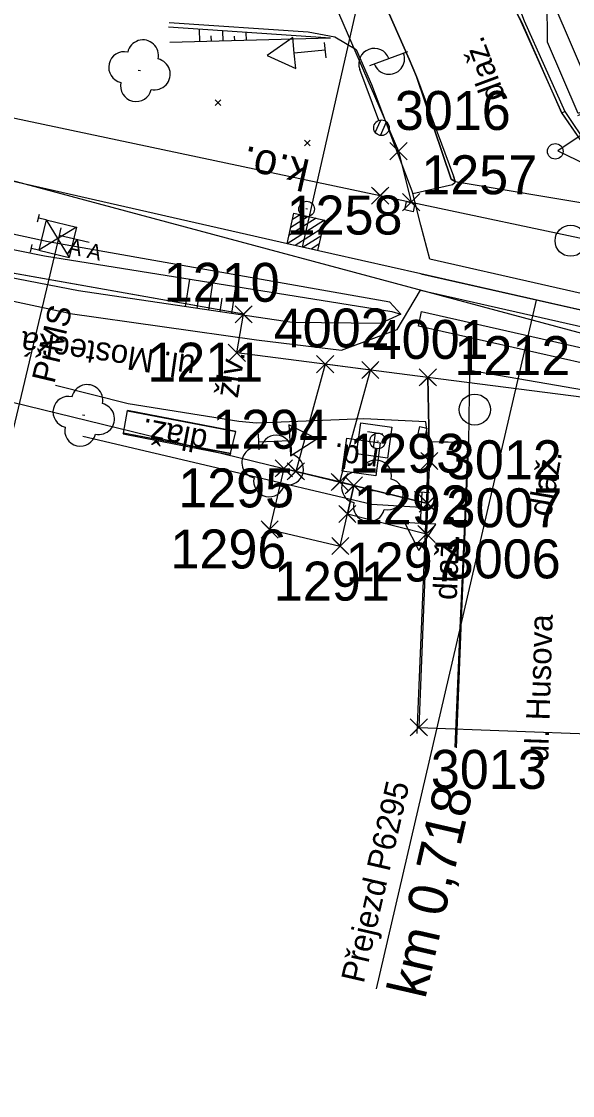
# Model space of a CAD drawing. Extents: x -738085 to -734426, y -1122197 to -1119748.
# Drawn here: x -734725.8 to -734690.4, y -1120253.9 to -1120185 of the extents above; entities that cross this region are included whole.
import ezdxf

# ---------------------------------------------------------------- set-up
doc = ezdxf.new("R2010")
doc.units = 0
for name, color, linetype in [('Dočasný zábor - do 1 roku', 7, 'Continuous'), ('SŽDC', 7, 'Continuous'), ('VBř', 7, 'Continuous'), ('Vrstva 1', 7, 'Continuous'), ('Vrstva 12', 7, 'Continuous'), ('Vrstva 16', 7, 'Continuous'), ('Vrstva 17', 7, 'Continuous'), ('Vrstva 23', 7, 'Continuous'), ('Vrstva 25', 7, 'Continuous'), ('Vrstva 27', 7, 'Continuous'), ('Vrstva 3', 7, 'Continuous'), ('Vrstva 33', 7, 'Continuous'), ('Vrstva 4', 7, 'Continuous'), ('Vrstva 43', 7, 'Continuous'), ('Vrstva 47', 7, 'Continuous'), ('Vrstva 48', 7, 'Continuous'), ('Vrstva 49', 7, 'Continuous'), ('Vrstva 50', 7, 'Continuous'), ('Vrstva 51', 7, 'Continuous'), ('Vrstva 6', 7, 'Continuous'), ('Vrstva 60', 7, 'Continuous'), ('Vrstva 63', 7, 'Continuous'), ('Vrstva 7', 7, 'Continuous')]:
    doc.layers.add(name, color=color, linetype=linetype)

msp = doc.modelspace()

# ---------------------------------------------------------------- linework, layer by layer
at = {"layer": 'Dočasný zábor - do 1 roku'}
for p, q in [((-734688.3, -1120191.56), (-734697.213, -1120170.677)), ((-734709.047, -1120176.015), (-734701.56, -1120193.32)), ((-734701.56, -1120193.32), (-734700.75, -1120196.59)), ((-734700.75, -1120196.59), (-734684.7, -1120199.99)), ((-734750.399, -1120203.56), (-734708.92, -1120213.68)), ((-734699.68, -1120207.84), (-734711.94, -1120206.26)), ((-734681.74, -1120210.16), (-734699.68, -1120207.84)), ((-734708.92, -1120213.68), (-734704.43, -1120214.77)), ((-734704.43, -1120214.77), (-734704.839, -1120216.6)), ((-734699.69, -1120215.93), (-734704.43, -1120214.77)), ((-734704.43, -1120214.77), (-734699.69, -1120215.93)), ((-734699.767, -1120217.883), (-734699.69, -1120215.93)), ((-734704.839, -1120216.6), (-734699.767, -1120217.883)), ((-734700.26, -1120230.299), (-734685.32, -1120230.86))]:
    msp.add_line(p, q, dxfattribs=at)
for points in [[(-734711.94, -1120206.26), (-734711.5, -1120203.79), (-734742.39, -1120198.31)], [(-734699.68, -1120207.84), (-734699.58, -1120213.2), (-734699.69, -1120215.93)], [(-734699.69, -1120215.93), (-734699.58, -1120213.2), (-734699.68, -1120207.84)], [(-734699.69, -1120215.93), (-734699.767, -1120217.883), (-734700.26, -1120230.299)]]:
    msp.add_lwpolyline(points, dxfattribs=at)
at = {"layer": 'SŽDC'}
for p, q in [((-734739.85, -1120188.3), (-734702.734, -1120196.169)), ((-734702.734, -1120196.169), (-734700.75, -1120196.59)), ((-734700.75, -1120196.59), (-734684.7, -1120199.99)), ((-734711.5, -1120203.79), (-734742.39, -1120198.31)), ((-734711.94, -1120206.26), (-734711.5, -1120203.79)), ((-734699.68, -1120207.84), (-734711.94, -1120206.26)), ((-734681.74, -1120210.16), (-734699.68, -1120207.84)), ((-734705.332, -1120214.551), (-734708.151, -1120213.867)), ((-734704.43, -1120214.77), (-734705.332, -1120214.551)), ((-734704.839, -1120216.6), (-734704.43, -1120214.77))]:
    msp.add_line(p, q, dxfattribs=at)
msp.add_lwpolyline([(-734708.151, -1120213.867), (-734708.92, -1120213.68), (-734709.83, -1120217.6), (-734705.3, -1120218.66), (-734704.839, -1120216.6)], dxfattribs=at)
at = {"layer": 'VBř'}
for p, q in [((-734706.267, -1120206.991), (-734708.151, -1120213.867)), ((-734703.363, -1120207.365), (-734706.267, -1120206.991)), ((-734705.332, -1120214.551), (-734703.363, -1120207.365)), ((-734708.151, -1120213.867), (-734705.332, -1120214.551))]:
    msp.add_line(p, q, dxfattribs=at)
at = {"layer": 'Vrstva 1'}
msp.add_lwpolyline([(-734613.421, -1120220.79), (-734634.887, -1120215.956), (-734653.902, -1120211.657), (-734667.211, -1120208.647), (-734679.781, -1120205.8), (-734683.652, -1120204.918), (-734685.399, -1120204.523), (-734700.124, -1120201.196), (-734707.734, -1120199.476), (-734730.994, -1120194.203), (-734759.473, -1120187.753), (-734794.897, -1120179.749), (-734825.419, -1120172.844), (-734846.465, -1120168.091), (-734858.476, -1120165.343)], dxfattribs=at)
msp.add_lwpolyline([(-734613.421, -1120220.79), (-734634.887, -1120215.956), (-734653.902, -1120211.657), (-734667.211, -1120208.647), (-734679.781, -1120205.8), (-734683.652, -1120204.918), (-734685.399, -1120204.523), (-734700.124, -1120201.196), (-734707.734, -1120199.476), (-734730.994, -1120194.203), (-734759.473, -1120187.753), (-734794.897, -1120179.749), (-734825.419, -1120172.844), (-734846.465, -1120168.091), (-734858.476, -1120165.343)], dxfattribs=at)
at = {"layer": 'Vrstva 12'}
for points in [[(-734701.044, -1120196.547), (-734700.507, -1120196.668), (-734700.628, -1120197.205), (-734701.165, -1120197.084), (-734701.044, -1120196.547)], [(-734700.192, -1120210.995), (-734699.753, -1120211.095), (-734699.896, -1120211.729), (-734700.335, -1120211.629), (-734700.192, -1120210.995)]]:
    msp.add_lwpolyline(points, dxfattribs=at)
at = {"layer": 'Vrstva 16'}
for p, q in [((-734692.007, -1120186.315), (-734692.008, -1120186.313)), ((-734712.346, -1120212.732), (-734711.997, -1120211.318))]:
    msp.add_line(p, q, dxfattribs=at)
for points in [[(-734716.277, -1120185.064), (-734707.365, -1120185.654), (-734705.654, -1120185.987), (-734704.28, -1120186.791), (-734703.295, -1120189.048), (-734700.649, -1120196.031), (-734698.09, -1120195.452), (-734697.927, -1120195.313), (-734697.93, -1120195.257), (-734698.174, -1120195.122), (-734700.415, -1120188.521), (-734700.884, -1120187.404), (-734704.979, -1120178.091), (-734705.423, -1120177.081), (-734705.712, -1120176.457)], [(-734693.983, -1120184.429), (-734693.706, -1120184.991), (-734691.09, -1120190.87), (-734689.481, -1120193.204), (-734687.051, -1120194.004), (-734685.594, -1120191.915), (-734685.657, -1120188.975), (-734690.021, -1120190.906), (-734692.007, -1120186.315), (-734692.012, -1120183.607), (-734691.887, -1120180.057), (-734691.681, -1120177.463)], [(-734693.983, -1120184.429), (-734693.673, -1120185.028), (-734691.091, -1120190.868), (-734689.48, -1120193.207), (-734687.051, -1120194.004), (-734685.605, -1120191.915), (-734685.658, -1120188.976), (-734690.023, -1120190.9), (-734692.008, -1120186.313), (-734692.012, -1120183.607)], [(-734693.983, -1120184.429), (-734693.738, -1120184.328), (-734693.487, -1120184.951), (-734690.892, -1120190.781), (-734689.361, -1120193.039), (-734687.053, -1120193.814), (-734685.709, -1120191.874), (-734685.703, -1120189.123), (-734690.085, -1120191.06)], [(-734700.884, -1120187.404), (-734700.409, -1120188.524), (-734698.04, -1120194.915), (-734697.93, -1120195.257)], [(-734700.884, -1120187.404), (-734700.415, -1120188.521), (-734698.174, -1120195.122), (-734697.93, -1120195.257)], [(-734691.09, -1120190.87), (-734691.091, -1120190.868), (-734690.892, -1120190.781)], [(-734719.23, -1120211.469), (-734719.214, -1120211.412), (-734718.953, -1120209.973), (-734718.962, -1120209.978), (-734711.999, -1120211.319), (-734711.997, -1120211.318), (-734718.953, -1120209.973)], [(-734712.367, -1120212.815), (-734712.348, -1120212.735), (-734719.217, -1120211.414), (-734719.23, -1120211.469), (-734712.367, -1120212.815), (-734712.346, -1120212.732), (-734712.348, -1120212.735)], [(-734712.346, -1120212.732), (-734719.214, -1120211.412), (-734719.217, -1120211.414)], [(-734697.924, -1120231.575), (-734697.598, -1120223.925), (-734697.353, -1120218.224), (-734697.09, -1120212.04), (-734699.658, -1120211.973), (-734699.76, -1120215.694), (-734700.09, -1120223.476), (-734700.38, -1120230.689)], [(-734697.09, -1120212.04), (-734697.066, -1120212.022), (-734699.658, -1120211.973)]]:
    msp.add_lwpolyline(points, dxfattribs=at)
at = {"layer": 'Vrstva 17'}
for points in [[(-734721.825, -1120211.608), (-734712.529, -1120213.786), (-734703.263, -1120215.967), (-734700.126, -1120216.164)], [(-734699.76, -1120215.694), (-734700.09, -1120223.476), (-734700.38, -1120230.689)]]:
    msp.add_lwpolyline(points, dxfattribs=at)
at = {"layer": 'Vrstva 23'}
msp.add_lwpolyline([(-734704.883, -1120211.735), (-734702.74, -1120212.037), (-734703.018, -1120214.165), (-734705.183, -1120213.86), (-734704.883, -1120211.735)], dxfattribs=at)
at = {"layer": 'Vrstva 25'}
for p, q in [((-734703.395, -1120187.825), (-734700.958, -1120186.918)), ((-734702.829, -1120191.349), (-734704.051, -1120188.07)), ((-734703.051, -1120192.122), (-734702.685, -1120191.322)), ((-734702.725, -1120192.311), (-734702.327, -1120191.44))]:
    msp.add_line(p, q, dxfattribs=at)
msp.add_circle((-734702.654, -1120191.818), 0.5, dxfattribs=at)
for centre, start, end in [((-734703.114, -1120187.721), 20.43551, 200.43551), ((-734702.172, -1120187.383), 199.73294, 21.13809)]:
    msp.add_arc(centre, 1, start, end, dxfattribs=at)
at = {"layer": 'Vrstva 27'}
for p, q in [((-734707.409, -1120197.046), (-734707.507, -1120197.024)), ((-734702.944, -1120211.907), (-734702.844, -1120211.921))]:
    msp.add_line(p, q, dxfattribs=at)
for centre in [(-734707.458, -1120197.035), (-734702.894, -1120211.914)]:
    msp.add_circle(centre, 0.5, dxfattribs=at)
at = {"layer": 'Vrstva 3'}
for p, q in [((-734701.56, -1120172.241), (-734707.734, -1120199.476)), ((-734706.318, -1120197.746), (-734708.709, -1120199.256)), ((-734706.835, -1120197.629), (-734708.593, -1120198.739)), ((-734707.353, -1120197.512), (-734708.476, -1120198.221)), ((-734707.87, -1120197.395), (-734708.359, -1120197.704)), ((-734706.435, -1120198.263), (-734708.192, -1120199.372)), ((-734706.552, -1120198.781), (-734707.675, -1120199.489)), ((-734706.668, -1120199.297), (-734707.158, -1120199.606))]:
    msp.add_line(p, q, dxfattribs=at)
msp.add_lwpolyline([(-734706.759, -1120199.696), (-734708.709, -1120199.256), (-734708.269, -1120197.305), (-734706.318, -1120197.746)], close=True, dxfattribs=at)
at = {"layer": 'Vrstva 33'}
for p, q in [((-734703.547, -1120211.317), (-734702.557, -1120211.457)), ((-734703.052, -1120211.387), (-734703.192, -1120212.377))]:
    msp.add_line(p, q, dxfattribs=at)
msp.add_lwpolyline([(-734703.973, -1120210.752), (-734701.992, -1120211.031), (-734702.271, -1120213.012), (-734704.252, -1120212.733), (-734703.973, -1120210.752)], dxfattribs=at)
at = {"layer": 'Vrstva 4'}
for p, q in [((-734700.124, -1120201.196), (-734685.399, -1120204.523)), ((-734702.969, -1120247.07), (-734692.703, -1120202.873))]:
    msp.add_line(p, q, dxfattribs=at)
at = {"layer": 'Vrstva 43'}
msp.add_lwpolyline([(-734700.082, -1120203.618), (-734686.405, -1120206.705), (-734686.606, -1120207.634), (-734700.287, -1120204.546), (-734700.082, -1120203.618)], dxfattribs=at)
for centre in [(-734690.514, -1120199.067), (-734696.666, -1120209.906)]:
    msp.add_circle(centre, 1, dxfattribs=at)
at = {"layer": 'Vrstva 47'}
msp.add_circle((-734691.499, -1120193.33), 0.5, dxfattribs=at)
at = {"layer": 'Vrstva 48'}
for p, q in [((-734714.32, -1120186.299), (-734714.342, -1120185.495)), ((-734713.57, -1120186.277), (-734713.58, -1120185.911)), ((-734712.82, -1120186.256), (-734712.839, -1120185.596)), ((-734712.071, -1120186.235), (-734712.079, -1120185.941)), ((-734711.321, -1120186.214), (-734711.335, -1120185.697)), ((-734715.223, -1120203.298), (-734714.961, -1120201.533)), ((-734713.739, -1120203.518), (-734713.48, -1120201.77)), ((-734712.256, -1120203.738), (-734711.999, -1120202.007)), ((-734714.481, -1120203.408), (-734714.351, -1120202.53)), ((-734712.998, -1120203.628), (-734712.869, -1120202.758))]:
    msp.add_line(p, q, dxfattribs=at)
at = {"layer": 'Vrstva 49'}
for p, q in [((-734705.931, -1120186.061), (-734716.331, -1120185.361)), ((-734705.931, -1120186.061), (-734716.236, -1120186.353)), ((-734713.324, -1120190.026), (-734712.97, -1120190.38)), ((-734713.324, -1120190.38), (-734712.97, -1120190.026)), ((-734707.584, -1120192.613), (-734707.23, -1120192.967)), ((-734707.584, -1120192.967), (-734707.23, -1120192.613)), ((-734724.045, -1120199.129), (-734733.426, -1120197.093)), ((-734722.096, -1120202.278), (-734740.174, -1120198.777)), ((-734702.113, -1120203.013), (-734724.045, -1120199.129)), ((-734708.386, -1120204.312), (-734722.096, -1120202.278)), ((-734701.412, -1120203.783), (-734702.113, -1120203.013)), ((-734701.412, -1120203.783), (-734702.727, -1120204.381)), ((-734702.727, -1120204.381), (-734708.386, -1120204.312))]:
    msp.add_line(p, q, dxfattribs=at)
msp.add_lwpolyline([(-735120.532, -1120253.926), (-735071.243, -1120223.862), (-735031.448, -1120200.675), (-735001.393, -1120183.232), (-734979.373, -1120173.864), (-734964.99, -1120169.037), (-734946.766, -1120164.631), (-734926.514, -1120162.421), (-734904.581, -1120162.197), (-734885.597, -1120163.727), (-734860.45, -1120168.24), (-734808.172, -1120179.796), (-734802.311, -1120181.012), (-734795.903, -1120182.781), (-734795.123, -1120182.957), (-734773.644, -1120187.623), (-734748.07, -1120193.222), (-734734.636, -1120197.936), (-734724.281, -1120200.041), (-734701.987, -1120203.61), (-734701.412, -1120203.783)], dxfattribs=at)
at = {"layer": 'Vrstva 50'}
for p, q in [((-734718.125, -1120188.167), (-734718.263, -1120188.135)), ((-734721.701, -1120210.288), (-734721.839, -1120210.256)), ((-734709.58, -1120213.537), (-734709.718, -1120213.505)), ((-734703.176, -1120215.129), (-734703.314, -1120215.097))]:
    msp.add_line(p, q, dxfattribs=at)
for centre, start, end in [((-734717.963, -1120187.18), 347.22704, 167.22704), ((-734719.159, -1120187.934), 77.22704, 257.22704), ((-734717.208, -1120188.376), 257.22704, 77.22704), ((-734718.405, -1120189.131), 167.22704, 347.22704), ((-734721.539, -1120209.301), 347.22704, 167.22704), ((-734722.735, -1120210.055), 77.22704, 257.22704), ((-734720.784, -1120210.497), 257.22704, 77.22704), ((-734721.981, -1120211.252), 167.22704, 347.22704), ((-734709.418, -1120212.55), 347.26409, 167.26409), ((-734710.614, -1120213.305), 77.26409, 257.26409), ((-734708.663, -1120213.746), 257.26409, 77.26409), ((-734703.014, -1120214.142), 347.26409, 167.26409), ((-734709.859, -1120214.501), 167.26409, 347.26409), ((-734704.21, -1120214.897), 77.26409, 257.26409), ((-734702.259, -1120215.338), 257.26409, 77.26409), ((-734703.455, -1120216.093), 167.26409, 347.26409)]:
    msp.add_arc(centre, 1, start, end, dxfattribs=at)
at = {"layer": 'Vrstva 51'}
for p, q in [((-734706.21, -1120187.336), (-734706.304, -1120186.34)), ((-734697.93, -1120195.257), (-734686.949, -1120197.112)), ((-734710.566, -1120211.485), (-734710.514, -1120212.483)), ((-734699.564, -1120215.237), (-734700.562, -1120215.183))]:
    msp.add_line(p, q, dxfattribs=at)
for points in [[(-734698.706, -1120173.764), (-734695.23, -1120181.618), (-734693.983, -1120184.429), (-734693.706, -1120184.991), (-734691.09, -1120190.87), (-734689.481, -1120193.204), (-734687.051, -1120194.004), (-734685.594, -1120191.915), (-734685.657, -1120188.975)], [(-734722.773, -1120203.706), (-734740.506, -1120199.908), (-734767.988, -1120192.898), (-734818.443, -1120181.192), (-734836.451, -1120178.002), (-734844.242, -1120177.158), (-734859.656, -1120177.389)], [(-734692.007, -1120186.315), (-734692.012, -1120183.607), (-734691.887, -1120180.057), (-734691.681, -1120177.463)], [(-734704.979, -1120178.091), (-734700.884, -1120187.404), (-734700.409, -1120188.524), (-734698.04, -1120194.915)], [(-734706.257, -1120186.838), (-734708.248, -1120187.024), (-734708.341, -1120186.028), (-734709.991, -1120187.187), (-734708.155, -1120188.02), (-734708.248, -1120187.024)], [(-734685.657, -1120188.975), (-734690.021, -1120190.906), (-734692.007, -1120186.315)], [(-734687.587, -1120193.039), (-734689.583, -1120193.172), (-734689.649, -1120192.174), (-734691.329, -1120193.288), (-734689.516, -1120194.17), (-734689.583, -1120193.172)], [(-734658.976, -1120205.526), (-734672.503, -1120202.452), (-734681.43, -1120200.503), (-734682.967, -1120200.534), (-734684.561, -1120201.186), (-734685.13, -1120201.924), (-734685.214, -1120203.506), (-734699.559, -1120200.255), (-734700.128, -1120198.059), (-734700.649, -1120196.031), (-734698.09, -1120195.452), (-734697.927, -1120195.313), (-734697.93, -1120195.257), (-734698.04, -1120194.915)], [(-734722.773, -1120203.706), (-734710.677, -1120205.432), (-734705.214, -1120206.089), (-734701.642, -1120204.763), (-734700.144, -1120202.25), (-734685.794, -1120205.483), (-734686.405, -1120206.705), (-734686.606, -1120207.634), (-734685.856, -1120208.767), (-734684.729, -1120209.51), (-734683.999, -1120209.821), (-734673.195, -1120212.261), (-734660.828, -1120215.105)], [(-734684.2, -1120214.744), (-734684.828, -1120214.686), (-734684.729, -1120209.51), (-734696.999, -1120207.395), (-734697.066, -1120212.022)], [(-734697.066, -1120212.022), (-734699.658, -1120211.973), (-734699.803, -1120210.687), (-734703.778, -1120210.487), (-734710.68, -1120210.784), (-734711.811, -1120210.666), (-734718.906, -1120209.535), (-734723.563, -1120208.358)], [(-734710.54, -1120211.984), (-734708.543, -1120211.879), (-734708.49, -1120212.878), (-734706.795, -1120211.787), (-734708.595, -1120210.88), (-734708.543, -1120211.879)], [(-734697.066, -1120212.022), (-734697.324, -1120218.254), (-734697.563, -1120223.915), (-734697.86, -1120231.604)], [(-734700.063, -1120215.21), (-734700.171, -1120217.207), (-734701.169, -1120217.153), (-734700.265, -1120218.955), (-734699.172, -1120217.261), (-734700.171, -1120217.207)]]:
    msp.add_lwpolyline(points, dxfattribs=at)
at = {"layer": 'Vrstva 6'}
for p, q in [((-734723.233, -1120198.247), (-734723.455, -1120199.223)), ((-734723.344, -1120198.735), (-734728.455, -1120220.221)), ((-734721.413, -1120199.173), (-734723.344, -1120198.735))]:
    msp.add_line(p, q, dxfattribs=at)
at = {"layer": 'Vrstva 60'}
for p, q in [((-734701.11, -1120193.77), (-734702.11, -1120192.77)), ((-734701.11, -1120192.87), (-734702.11, -1120193.87)), ((-734702.01, -1120193.77), (-734701.01, -1120192.77)), ((-734702.01, -1120192.87), (-734701.01, -1120193.87)), ((-734701.56, -1120193.32), (-734701.56, -1120193.32)), ((-734702.284, -1120196.619), (-734703.284, -1120195.619)), ((-734702.284, -1120195.719), (-734703.284, -1120196.719)), ((-734703.184, -1120196.619), (-734702.184, -1120195.619)), ((-734703.184, -1120195.719), (-734702.184, -1120196.719)), ((-734702.734, -1120196.169), (-734702.734, -1120196.169)), ((-734700.3, -1120197.04), (-734701.3, -1120196.04)), ((-734700.3, -1120196.14), (-734701.3, -1120197.14)), ((-734701.2, -1120197.04), (-734700.2, -1120196.04)), ((-734701.2, -1120196.14), (-734700.2, -1120197.14)), ((-734700.75, -1120196.59), (-734700.75, -1120196.59)), ((-734711.05, -1120204.24), (-734712.05, -1120203.24)), ((-734711.05, -1120203.34), (-734712.05, -1120204.34)), ((-734711.95, -1120204.24), (-734710.95, -1120203.24)), ((-734711.95, -1120203.34), (-734710.95, -1120204.34)), ((-734711.5, -1120203.79), (-734711.5, -1120203.79)), ((-734711.49, -1120206.71), (-734712.49, -1120205.71)), ((-734711.49, -1120205.81), (-734712.49, -1120206.81)), ((-734712.39, -1120206.71), (-734711.39, -1120205.71)), ((-734712.39, -1120205.81), (-734711.39, -1120206.81)), ((-734711.94, -1120206.26), (-734711.94, -1120206.26)), ((-734705.817, -1120207.441), (-734706.817, -1120206.441)), ((-734705.817, -1120206.541), (-734706.817, -1120207.541)), ((-734706.717, -1120207.441), (-734705.717, -1120206.441)), ((-734706.717, -1120206.541), (-734705.717, -1120207.541)), ((-734702.913, -1120207.815), (-734703.913, -1120206.815)), ((-734703.813, -1120207.815), (-734702.813, -1120206.815)), ((-734706.267, -1120206.991), (-734706.267, -1120206.991)), ((-734702.913, -1120206.915), (-734703.913, -1120207.915)), ((-734703.813, -1120206.915), (-734702.813, -1120207.915)), ((-734703.363, -1120207.365), (-734703.363, -1120207.365)), ((-734699.23, -1120208.29), (-734700.23, -1120207.29)), ((-734699.23, -1120207.39), (-734700.23, -1120208.39)), ((-734700.13, -1120208.29), (-734699.13, -1120207.29)), ((-734700.13, -1120207.39), (-734699.13, -1120208.39)), ((-734699.68, -1120207.84), (-734699.68, -1120207.84)), ((-734699.13, -1120213.65), (-734700.13, -1120212.65)), ((-734699.13, -1120212.75), (-734700.13, -1120213.75)), ((-734700.03, -1120213.65), (-734699.03, -1120212.65)), ((-734700.03, -1120212.75), (-734699.03, -1120213.75)), ((-734708.47, -1120214.13), (-734709.47, -1120213.13)), ((-734708.47, -1120213.23), (-734709.47, -1120214.23)), ((-734709.37, -1120214.13), (-734708.37, -1120213.13)), ((-734709.37, -1120213.23), (-734708.37, -1120214.23)), ((-734708.92, -1120213.68), (-734708.92, -1120213.68)), ((-734707.701, -1120214.317), (-734708.701, -1120213.317)), ((-734707.701, -1120213.417), (-734708.701, -1120214.417)), ((-734708.601, -1120214.317), (-734707.601, -1120213.317)), ((-734708.601, -1120213.417), (-734707.601, -1120214.417)), ((-734699.58, -1120213.2), (-734699.58, -1120213.2)), ((-734708.151, -1120213.867), (-734708.151, -1120213.867)), ((-734704.882, -1120215.001), (-734705.882, -1120214.001)), ((-734704.882, -1120214.101), (-734705.882, -1120215.101)), ((-734705.782, -1120215.001), (-734704.782, -1120214.001)), ((-734705.782, -1120214.101), (-734704.782, -1120215.101)), ((-734703.98, -1120215.22), (-734704.98, -1120214.22)), ((-734703.98, -1120214.32), (-734704.98, -1120215.32)), ((-734704.88, -1120215.22), (-734703.88, -1120214.22)), ((-734704.88, -1120214.32), (-734703.88, -1120215.32)), ((-734705.332, -1120214.551), (-734705.332, -1120214.551)), ((-734704.43, -1120214.77), (-734704.43, -1120214.77)), ((-734699.24, -1120216.38), (-734700.24, -1120215.38)), ((-734699.24, -1120215.48), (-734700.24, -1120216.48)), ((-734700.14, -1120216.38), (-734699.14, -1120215.38)), ((-734700.14, -1120215.48), (-734699.14, -1120216.48)), ((-734704.389, -1120217.05), (-734705.389, -1120216.05)), ((-734704.389, -1120216.15), (-734705.389, -1120217.15)), ((-734705.289, -1120217.05), (-734704.289, -1120216.05)), ((-734705.289, -1120216.15), (-734704.289, -1120217.15)), ((-734699.69, -1120215.93), (-734699.69, -1120215.93)), ((-734709.38, -1120218.05), (-734710.38, -1120217.05)), ((-734709.38, -1120217.15), (-734710.38, -1120218.15)), ((-734710.28, -1120218.05), (-734709.28, -1120217.05)), ((-734710.28, -1120217.15), (-734709.28, -1120218.15)), ((-734704.839, -1120216.6), (-734704.839, -1120216.6)), ((-734709.83, -1120217.6), (-734709.83, -1120217.6)), ((-734699.317, -1120218.333), (-734700.317, -1120217.333)), ((-734699.317, -1120217.433), (-734700.317, -1120218.433)), ((-734700.217, -1120218.333), (-734699.217, -1120217.333)), ((-734700.217, -1120217.433), (-734699.217, -1120218.433)), ((-734699.767, -1120217.883), (-734699.767, -1120217.883)), ((-734704.85, -1120219.11), (-734705.85, -1120218.11)), ((-734704.85, -1120218.21), (-734705.85, -1120219.21)), ((-734705.75, -1120219.11), (-734704.75, -1120218.11)), ((-734705.75, -1120218.21), (-734704.75, -1120219.21)), ((-734705.3, -1120218.66), (-734705.3, -1120218.66)), ((-734699.81, -1120230.749), (-734700.81, -1120229.749)), ((-734699.81, -1120229.849), (-734700.81, -1120230.849)), ((-734700.71, -1120230.749), (-734699.71, -1120229.749)), ((-734700.71, -1120229.849), (-734699.71, -1120230.849)), ((-734700.26, -1120230.299), (-734700.26, -1120230.299))]:
    msp.add_line(p, q, dxfattribs=at)
at = {"layer": 'Vrstva 63'}
msp.add_line((-734784.587, -1120179.58), (-734667.467, -1120210.987), dxfattribs=at)
at = {"layer": 'Vrstva 7'}
for p, q in [((-734724.72, -1120197.857), (-734724.605, -1120197.371)), ((-734724.176, -1120197.73), (-734724.663, -1120197.614)), ((-734724.176, -1120197.73), (-734724.639, -1120199.676)), ((-734724.176, -1120197.73), (-734722.23, -1120198.193)), ((-734724.176, -1120197.73), (-734722.693, -1120200.138)), ((-734722.23, -1120198.193), (-734724.639, -1120199.676)), ((-734722.23, -1120198.193), (-734722.693, -1120200.138)), ((-734725.183, -1120199.803), (-734725.068, -1120199.317)), ((-734724.639, -1120199.676), (-734725.125, -1120199.56)), ((-734724.639, -1120199.676), (-734722.693, -1120200.138))]:
    msp.add_line(p, q, dxfattribs=at)

# ---------------------------------------------------------------- texts
at = {"layer": 'Vrstva 16'}
for rotation, p in [(169.09891, (-734713.738, -1120211.252)), (87.53923, (-734697.83, -1120222.145))]:
    msp.add_text('dlaž.', height=1.5, rotation=rotation, dxfattribs=at).set_placement(p)
at = {"layer": 'Vrstva 23'}
msp.add_text('r.d.', height=1.5, rotation=171.98108, dxfattribs=at).set_placement((-734702.77, -1120212.44))
at = {"layer": 'Vrstva 27'}
msp.add_text('k.o.', height=2, rotation=167.22704, dxfattribs=at).set_placement((-734707.16, -1120193.91))
at = {"layer": 'Vrstva 4'}
for s, height, p in [('Přejezd P6295', 1.5, (-734703.799, -1120246.778)), ('km 0,718', 2.5, (-734699.851, -1120247.784))]:
    msp.add_text(s, height=height, rotation=77.0594, dxfattribs=at).set_placement(p)
at = {"layer": 'Vrstva 51'}
for s, rotation, p in [('dlaž.', 110.41165, (-734694.694, -1120189.803)), ('ul. Mostecká', 171.87918, (-734714.53, -1120206.448)), ('živ.', 80.9428, (-734711.878, -1120209.211)), ('dlaž.', 80.21994, (-734691.779, -1120216.835)), ('ul. Husova', 88.16173, (-734691.963, -1120232.54))]:
    msp.add_text(s, height=1.5, rotation=rotation, dxfattribs=at).set_placement(p)
at = {"layer": 'Vrstva 6'}
for s, height, rotation, p in [('  A A ', 1, 347.22704, (-734723.565, -1120199.71)), ('PřMS', 1.5, 76.6206, (-734723.65, -1120208.29))]:
    msp.add_text(s, height=height, rotation=rotation, dxfattribs=at).set_placement(p)
at = {"layer": 'Vrstva 60'}
for s, p in [('3016', (-734701.796, -1120191.958)), ('1257', (-734700.101, -1120196.083)), ('1258', (-734708.744, -1120198.669)), ('1210', (-734716.626, -1120202.988)), ('4002', (-734709.567, -1120205.917)), ('4001', (-734703.217, -1120206.65)), ('1212', (-734697.972, -1120207.689)), ('1211', (-734717.685, -1120208.111)), ('1294', (-734713.513, -1120212.416)), ('1293', (-734704.721, -1120213.956)), ('3012', (-734698.52, -1120214.373)), ('1295', (-734715.696, -1120216.18)), ('1292', (-734704.43, -1120217.27)), ('3007', (-734698.482, -1120217.457)), ('1296', (-734716.194, -1120220.1)), ('1297', (-734704.947, -1120220.937)), ('3006', (-734698.589, -1120220.736)), ('1291', (-734709.561, -1120222.162)), ('3013', (-734699.486, -1120234.244))]:
    msp.add_text(s, height=2.5, dxfattribs=at).set_placement(p)

doc.saveas('drawing.dxf')
